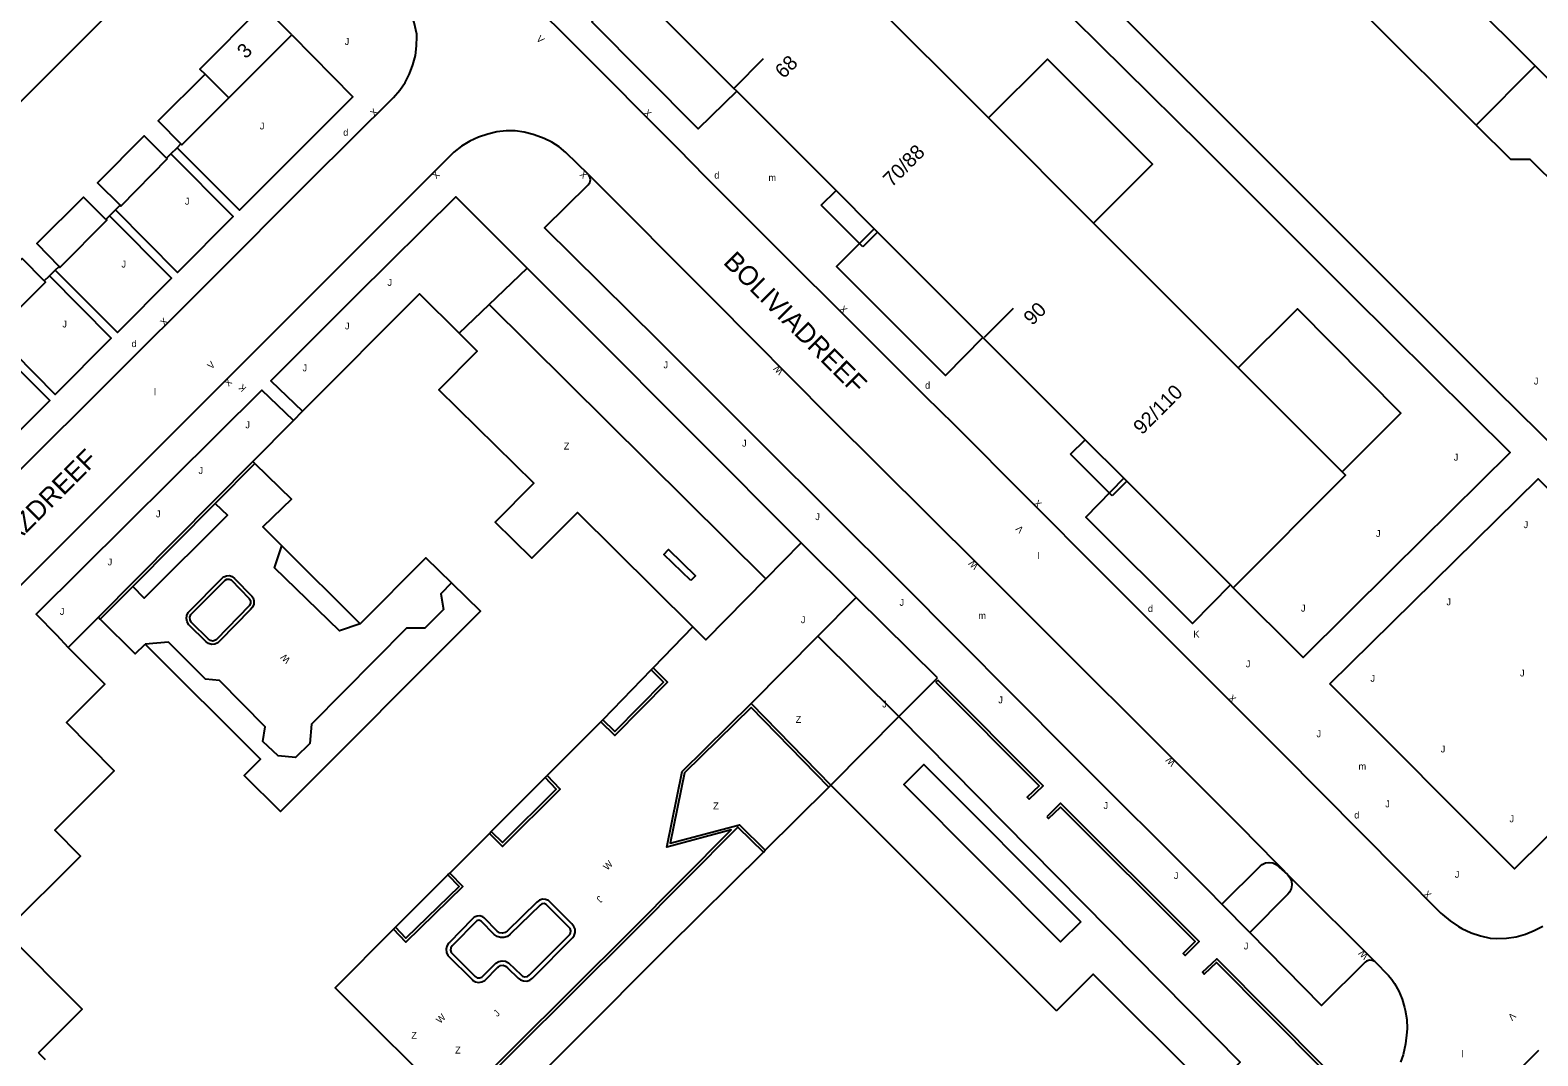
# Model space of a CAD drawing. Extents: x 134999 to 136502, y 457398 to 459002.
# Drawn here: x 135186.5 to 135296.2, y 458791 to 458865.7 of the extents above; entities that cross this region are included whole.
import ezdxf

# ---------------------------------------------------------------- set-up
doc = ezdxf.new("R2010")
doc.units = 0
for name, color, linetype in [('RI_DGTB_15', 7, 'Continuous'), ('RI_DGTB_19', 7, 'Continuous'), ('RI_DGTB_2', 7, 'Continuous'), ('RI_DGTB_29', 7, 'Continuous'), ('RI_DGTB_3', 7, 'Continuous'), ('RI_DGTB_30', 7, 'Continuous'), ('RI_DGTB_31', 7, 'Continuous'), ('RI_DGTB_32', 7, 'Continuous'), ('RI_DGTB_35', 7, 'Continuous'), ('RI_DGTB_36', 7, 'Continuous'), ('RI_DGTB_37', 7, 'Continuous'), ('RI_DGTB_4', 7, 'Continuous'), ('RI_DGTB_43', 7, 'Continuous'), ('RI_DGTB_48', 7, 'Continuous'), ('RI_DGTB_49', 7, 'Continuous'), ('RI_DGTB_53', 7, 'Continuous'), ('RI_DGTB_54', 7, 'Continuous'), ('RI_DGTB_55', 7, 'Continuous'), ('RI_DGTB_6', 7, 'Continuous'), ('RI_DGTB_7', 7, 'Continuous')]:
    doc.layers.add(name, color=color, linetype=linetype)

msp = doc.modelspace()

# ---------------------------------------------------------------- linework, layer by layer
at = {"layer": 'RI_DGTB_15'}
for p, q in [((135237.758, 458861.497), (135239.878, 458863.621)), ((135199.225, 458862.481), (135200.944, 458860.76)), ((135255.948, 458843.343), (135258.068, 458845.467))]:
    msp.add_line(p, q, dxfattribs=at)
at = {"layer": 'RI_DGTB_19'}
for p, q in [((135240.046, 458825.767), (135219.888, 458845.724)), ((135243.828, 458821.586), (135249.724, 458815.733))]:
    msp.add_line(p, q, dxfattribs=at)
for points in [[(135291.753, 458858.781), (135294.252, 458856.295), (135295.667, 458856.299), (135300, 458852), (135300.065, 458850.511), (135301.978, 458848.606)], [(135249.724, 458815.733), (135274.579, 458790.573), (135263.322, 458779.43), (135263.003, 458779.433)]]:
    msp.add_lwpolyline(points, dxfattribs=at)
at = {"layer": 'RI_DGTB_2'}
msp.add_lwpolyline([(135263.003, 458779.433), (135272.235, 458788.648), (135263.872, 458796.986), (135261.202, 458794.321)], dxfattribs=at)
at = {"layer": 'RI_DGTB_3'}
for p, q in [((135288.363, 458870.776), (135296.053, 458863.087)), ((135245.897, 458869.652), (135256.251, 458859.298)), ((135237.716, 458861.455), (135230.224, 458868.947)), ((135296.053, 458863.087), (135306.241, 458852.902)), ((135237.92, 458861.251), (135237.716, 458861.455)), ((135256.251, 458859.298), (135263.894, 458851.655)), ((135263.894, 458851.655), (135264.069, 458851.48)), ((135264.069, 458851.48), (135274.438, 458841.111)), ((135255.838, 458843.334), (135255.889, 458843.283)), ((135282, 458833.547), (135274.438, 458841.111)), ((135274.061, 458825.112), (135273.858, 458825.315)), ((135227.69, 458815.01), (135224.118, 458811.437)), ((135220.053, 458807.374), (135223.977, 458811.296)), ((135223.977, 458811.296), (135224.118, 458811.437)), ((135217.024, 458804.343), (135219.912, 458807.231)), ((135219.912, 458807.231), (135220.053, 458807.374)), ((135213.08, 458800.399), (135216.884, 458804.203)), ((135216.884, 458804.203), (135217.024, 458804.343)), ((135212.938, 458800.258), (135213.08, 458800.399)), ((135187.088, 458791.265), (135187.575, 458790.774))]:
    msp.add_line(p, q, dxfattribs=at)
for points in [[(135245.15, 458854.021), (135237.92, 458861.251)], [(135247.932, 458851.24), (135245.15, 458854.021)], [(135248.177, 458850.995), (135247.932, 458851.24)], [(135255.838, 458843.334), (135248.177, 458850.995)], [(135263.288, 458835.884), (135255.889, 458843.283)], [(135266.093, 458833.079), (135263.288, 458835.884)], [(135274.061, 458825.112), (135282.248, 458833.3), (135282, 458833.547)], [(135266.314, 458832.858), (135266.093, 458833.079)], [(135273.858, 458825.315), (135266.314, 458832.858)], [(135217.345, 458787.356), (135208.679, 458795.998), (135212.938, 458800.258)], [(135232.868, 458798.932), (135219.344, 458785.362), (135217.487, 458787.214)]]:
    msp.add_lwpolyline(points, dxfattribs=at)
at = {"layer": 'RI_DGTB_31'}
for points in [[(135231.831, 458819.281), (135232.876, 458818.232), (135229.043, 458814.366), (135228.03, 458815.361)], [(135231.692, 458819.137), (135232.594, 458818.232), (135229.041, 458814.648), (135228.169, 458815.504)], [(135219.912, 458807.231), (135220.877, 458806.286), (135225.057, 458810.439), (135224.118, 458811.437)], [(135220.053, 458807.374), (135220.876, 458806.567), (135224.778, 458810.444), (135223.977, 458811.296)], [(135217.024, 458804.343), (135217.985, 458803.354), (135213.823, 458799.31), (135212.938, 458800.258)], [(135216.884, 458804.203), (135217.702, 458803.358), (135213.83, 458799.596), (135213.08, 458800.399)]]:
    msp.add_lwpolyline(points, dxfattribs=at)
at = {"layer": 'RI_DGTB_32'}
msp.add_line((135238.971, 458816.674), (135244.767, 458810.737), dxfattribs=at)
for points in [[(135234.58, 458825.627), (135232.615, 458827.531), (135232.963, 458827.89), (135234.928, 458825.986), (135234.58, 458825.627)], [(135197.857, 458822.862), (135197.887, 458823.101), (135197.993, 458823.317), (135200.507, 458825.847), (135200.576, 458825.901), (135200.775, 458825.986), (135200.99, 458825.993), (135201.194, 458825.922), (135201.358, 458825.782), (135202.623, 458824.494), (135202.704, 458824.37), (135202.772, 458824.149), (135202.762, 458823.917), (135202.674, 458823.702), (135202.519, 458823.53), (135200.287, 458821.239), (135200.143, 458821.104), (135199.932, 458821.006), (135199.7, 458820.985), (135199.475, 458821.043), (135199.283, 458821.173), (135198.03, 458822.42), (135197.906, 458822.627), (135197.857, 458822.862)], [(135198.114, 458822.977), (135198.187, 458823.158), (135200.674, 458825.661), (135200.803, 458825.734), (135200.966, 458825.743), (135201.114, 458825.674), (135202.434, 458824.33), (135202.514, 458824.17), (135202.52, 458823.986), (135202.449, 458823.816), (135200.025, 458821.328), (135199.965, 458821.287), (135199.789, 458821.233), (135199.607, 458821.258), (135199.452, 458821.357), (135198.215, 458822.588), (135198.201, 458822.606), (135198.119, 458822.783), (135198.114, 458822.977)], [(135217.345, 458787.356), (135230.246, 458800.152), (135237.515, 458807.483), (135232.824, 458806.234), (135233.937, 458811.732), (135238.971, 458816.674)], [(135244.628, 458810.599), (135238.968, 458816.391), (135234.121, 458811.632), (135233.084, 458806.51), (135238.132, 458807.854), (135240.002, 458806.003)], [(135217.487, 458787.214), (135230.388, 458800.011), (135238.008, 458807.695), (135239.86, 458805.862)], [(135216.76, 458798.804), (135216.782, 458798.566), (135216.88, 458798.349), (135218.653, 458796.587), (135218.689, 458796.555), (135218.895, 458796.434), (135219.129, 458796.388), (135219.365, 458796.421), (135219.577, 458796.53), (135220.535, 458797.483), (135220.568, 458797.518), (135220.729, 458797.613), (135220.914, 458797.633), (135221.091, 458797.575), (135221.228, 458797.448), (135222.011, 458796.702), (135222.169, 458796.577), (135222.393, 458796.493), (135222.633, 458796.486), (135222.861, 458796.558), (135223.053, 458796.701), (135225.991, 458799.646), (135226.094, 458799.796), (135226.161, 458800.019), (135226.15, 458800.251), (135226.061, 458800.465), (135225.905, 458800.637), (135224.312, 458802.253), (135224.206, 458802.34), (135223.999, 458802.429), (135223.773, 458802.44), (135223.558, 458802.373), (135223.379, 458802.235), (135221.219, 458800.123), (135221.057, 458800.012), (135220.857, 458799.968), (135220.655, 458800.003), (135220.482, 458800.112), (135219.533, 458801.074), (135219.431, 458801.149), (135219.229, 458801.221), (135219.015, 458801.215), (135218.817, 458801.131), (135218.664, 458800.981), (135217.005, 458799.29), (135216.948, 458799.235), (135216.817, 458799.035), (135216.76, 458798.804)], [(135217.079, 458798.721), (135217.131, 458798.552), (135218.879, 458796.814), (135219.031, 458796.724), (135219.205, 458796.71), (135219.368, 458796.774), (135220.304, 458797.705), (135220.384, 458797.781), (135220.597, 458797.905), (135220.838, 458797.954), (135221.082, 458797.924), (135221.304, 458797.818), (135222.234, 458796.932), (135222.335, 458796.85), (135222.504, 458796.799), (135222.68, 458796.826), (135222.826, 458796.927), (135225.761, 458799.869), (135225.825, 458799.978), (135225.844, 458800.145), (135225.785, 458800.302), (135224.083, 458802.029), (135224.041, 458802.065), (135223.891, 458802.122), (135223.733, 458802.101), (135223.604, 458802.007), (135221.438, 458799.89), (135221.223, 458799.736), (135220.976, 458799.657), (135220.717, 458799.657), (135220.469, 458799.735), (135220.257, 458799.884), (135219.308, 458800.846), (135219.278, 458800.868), (135219.14, 458800.908), (135219.002, 458800.869), (135217.232, 458799.065), (135217.205, 458799.042), (135217.105, 458798.896), (135217.079, 458798.721)]]:
    msp.add_lwpolyline(points, dxfattribs=at)
at = {"layer": 'RI_DGTB_4'}
for p, q in [((135193.499, 458868.212), (135189.105, 458863.807)), ((135205.54, 458865.35), (135203.412, 458867.449)), ((135200.944, 458860.76), (135205.54, 458865.35)), ((135189.105, 458863.807), (135184.616, 458859.307)), ((135205.645, 458837.29), (135206.317, 458837.966)), ((135202.681, 458834.309), (135205.645, 458837.29)), ((135202.845, 458834.148), (135202.681, 458834.309)), ((135210.509, 458822.481), (135204.796, 458828.164)), ((135189.247, 458820.771), (135191.444, 458822.969)), ((135191.444, 458822.969), (135191.587, 458822.827)), ((135234.722, 458822.273), (135231.831, 458819.281)), ((135231.692, 458819.137), (135228.169, 458815.504)), ((135231.831, 458819.281), (135231.692, 458819.137)), ((135228.03, 458815.361), (135227.69, 458815.01)), ((135228.169, 458815.504), (135228.03, 458815.361)), ((135240.002, 458806.003), (135244.628, 458810.599)), ((135244.628, 458810.599), (135244.767, 458810.737)), ((135244.767, 458810.737), (135261.202, 458794.321)), ((135232.868, 458798.932), (135239.86, 458805.862)), ((135239.86, 458805.862), (135240.002, 458806.003))]:
    msp.add_line(p, q, dxfattribs=at)
for points in [[(135203.27, 458867.308), (135198.841, 458862.847), (135199.225, 458862.481)], [(135206.317, 458837.966), (135214.817, 458846.512), (135217.703, 458843.646)], [(135234.722, 458822.273), (135226.328, 458830.596), (135223.001, 458827.259), (135220.326, 458829.893), (135223.152, 458832.732), (135216.234, 458839.522), (135219.034, 458842.324), (135217.703, 458843.646)], [(135202.845, 458834.148), (135205.496, 458831.554), (135203.412, 458829.541), (135204.796, 458828.164)], [(135210.509, 458822.481), (135215.296, 458827.296), (135217.154, 458825.477)], [(135217.154, 458825.477), (135219.275, 458823.402), (135204.698, 458808.827), (135202.062, 458811.451), (135203.246, 458812.636), (135194.841, 458821.005)], [(135191.587, 458822.827), (135194.131, 458820.295), (135194.841, 458821.005)], [(135189.951, 458809.144), (135192.6, 458811.793), (135189.114, 458815.293), (135191.913, 458818.093), (135189.247, 458820.771)], [(135184.639, 458800.086), (135190.138, 458805.585), (135188.269, 458807.463), (135189.951, 458809.144)], [(135187.088, 458791.265), (135190.261, 458794.438), (135184.639, 458800.086)]]:
    msp.add_lwpolyline(points, dxfattribs=at)
at = {"layer": 'RI_DGTB_48'}
for p, q in [((135291.753, 458858.781), (135284.024, 458866.486)), ((135291.753, 458858.781), (135296.053, 458863.087)), ((135219.888, 458845.724), (135222.66, 458848.36)), ((135217.703, 458843.646), (135219.888, 458845.724)), ((135191.444, 458822.969), (135202.681, 458834.309)), ((135202.845, 458834.148), (135199.96, 458831.247)), ((135199.96, 458831.247), (135193.949, 458825.202)), ((135193.949, 458825.202), (135191.587, 458822.827)), ((135252.415, 458818.248), (135252.556, 458818.39))]:
    msp.add_line(p, q, dxfattribs=at)
for points in [[(135263.894, 458851.655), (135268.193, 458855.938), (135260.542, 458863.584), (135256.251, 458859.298)], [(135282, 458833.547), (135286.269, 458837.818), (135278.746, 458845.414), (135274.438, 458841.111)]]:
    msp.add_lwpolyline(points, dxfattribs=at)
at = {"layer": 'RI_DGTB_49'}
for q in [(135252.527, 458818.557), (135244.767, 458810.737)]:
    msp.add_line((135249.724, 458815.733), q, dxfattribs=at)
at = {"layer": 'RI_DGTB_53'}
for p, q in [((135246.611, 458824.4), (135242.621, 458828.384)), ((135252.527, 458818.557), (135246.611, 458824.4))]:
    msp.add_line(p, q, dxfattribs=at)
for points in [[(135242.621, 458828.384), (135227.021, 458844.012), (135222.66, 458848.36)], [(135309.678, 458819.627), (135294.54, 458804.658), (135281.101, 458818.125)], [(135252.415, 458818.248), (135259.945, 458810.686), (135259.071, 458809.857), (135259.209, 458809.712), (135260.231, 458810.681), (135252.556, 458818.39)], [(135260.49, 458808.447), (135260.63, 458808.304), (135261.496, 458809.15), (135271.293, 458799.356), (135270.423, 458798.48), (135270.565, 458798.339), (135271.576, 458799.356), (135261.498, 458809.431), (135260.49, 458808.447)], [(135273.246, 458802.085), (135276.055, 458804.881), (135276.162, 458804.964), (135276.41, 458805.081), (135276.68, 458805.121), (135276.95, 458805.082), (135277.198, 458804.967), (135277.402, 458804.785), (135278.013, 458804.233), (135278.192, 458804.015), (135278.303, 458803.756), (135278.337, 458803.476), (135278.292, 458803.198), (135278.171, 458802.944), (135278.053, 458802.798), (135275.268, 458800.026)], [(135257.572, 458773.993), (135260.937, 458770.636), (135261.061, 458770.759), (135261.112, 458770.708), (135280.522, 458790.12), (135272.859, 458797.834), (135271.96, 458796.987), (135271.823, 458797.133), (135272.864, 458798.113), (135280.805, 458790.12), (135261.245, 458770.575), (135247.534, 458756.865), (135245.504, 458758.897)]]:
    msp.add_lwpolyline(points, dxfattribs=at)
at = {"layer": 'RI_DGTB_54'}
for p, q in [((135197.173, 458857.129), (135197.453, 458857.407)), ((135196.406, 458856.372), (135196.732, 458856.694)), ((135196.732, 458856.694), (135197.173, 458857.129)), ((135192.687, 458852.608), (135193.029, 458852.95)), ((135191.994, 458851.915), (135192.248, 458852.169)), ((135192.248, 458852.169), (135192.687, 458852.608)), ((135187.501, 458847.453), (135187.883, 458847.821)), ((135187.883, 458847.821), (135188.307, 458848.23)), ((135188.307, 458848.23), (135188.581, 458848.495)), ((135275.268, 458800.026), (135273.246, 458802.085)), ((135296.293, 458791.419), (135293.015, 458788.142))]:
    msp.add_line(p, q, dxfattribs=at)
for points in [[(135180.372, 458910.298), (135189.799, 458900.884), (135197.377, 458893.37), (135199.478, 458891.21), (135208.149, 458882.535), (135215.191, 458875.439), (135216.799, 458873.888), (135226.078, 458864.647), (135233.665, 458857.063), (135235.632, 458855.04), (135251.637, 458839.052), (135253.729, 458837.015), (135264.451, 458826.236), (135277.549, 458813.142), (135289.193, 458801.432), (135289.299, 458801.33), (135289.855, 458800.863)], [(135320.319, 458830.28), (135311.552, 458821.422), (135301.025, 458831.815), (135293.254, 458839.459), (135260.543, 458872.19), (135253.283, 458879.412), (135253.119, 458879.664), (135252.853, 458880.182), (135252.66, 458880.733), (135252.544, 458881.304), (135251.932, 458893.173), (135253.864, 458893.131), (135256.444, 458893.139), (135258.369, 458893.2), (135260.29, 458893.34)], [(135185.488, 458833.418), (135199.525, 458847.416), (135206.897, 458854.794), (135212.936, 458860.779), (135213.39, 458861.312), (135213.781, 458861.892), (135214.102, 458862.514), (135214.351, 458863.168), (135214.524, 458863.847), (135214.618, 458864.54), (135214.632, 458865.24), (135214.624, 458865.405), (135214.427, 458866.245), (135214.154, 458867.063), (135213.806, 458867.852), (135213.386, 458868.606), (135213.003, 458869.176), (135212.741, 458869.482), (135210.931, 458871.331), (135208.796, 458873.389)], [(135260.605, 458868.361), (135271.704, 458857.371), (135282.681, 458846.399), (135294.225, 458834.944), (135285.596, 458826.424), (135279.165, 458820.029), (135274.061, 458825.112)], [(135237.92, 458861.251), (135235.111, 458858.518), (135227.377, 458866.306), (135229.038, 458868.014)], [(135205.54, 458865.35), (135209.983, 458860.83), (135201.726, 458852.578), (135197.173, 458857.129)], [(135227.127, 458855.176), (135225.473, 458856.799), (135224.995, 458857.199), (135224.469, 458857.534), (135223.905, 458857.799), (135223.717, 458857.869), (135223.096, 458858.109), (135222.45, 458858.273), (135221.789, 458858.358), (135221.123, 458858.364), (135220.461, 458858.29), (135219.796, 458858.132), (135219.126, 458857.907), (135218.486, 458857.607), (135217.884, 458857.237), (135217.328, 458856.801), (135217.05, 458856.542), (135182.052, 458821.585), (135173.792, 458813.466)], [(135192.687, 458852.608), (135197.206, 458848.053), (135201.264, 458852.138), (135196.732, 458856.694)], [(135273.246, 458802.085), (135272.24, 458803.11), (135262.182, 458813.142), (135249.909, 458825.469), (135239.781, 458835.557), (135232.203, 458843.14), (135223.937, 458851.308), (135227.097, 458854.436), (135227.217, 458854.6), (135227.266, 458854.797), (135227.235, 458854.998), (135227.127, 458855.176)], [(135227.127, 458855.176), (135236.256, 458846.039), (135244.684, 458837.559), (135255.541, 458826.754), (135274.589, 458807.735), (135278.419, 458803.83), (135284.379, 458797.905)], [(135222.66, 458848.36), (135217.461, 458853.568), (135210.217, 458846.381), (135204.012, 458840.176), (135206.317, 458837.966)], [(135188.307, 458848.23), (135192.828, 458843.698), (135196.77, 458847.65), (135192.248, 458852.169)], [(135255.838, 458843.334), (135253.109, 458840.56), (135245.174, 458848.492), (135247.932, 458851.24)], [(135183.801, 458843.721), (135188.303, 458839.171), (135192.373, 458843.27), (135187.883, 458847.821)], [(135179.509, 458839.332), (135183.976, 458834.835), (135187.911, 458838.749), (135183.349, 458843.272)], [(135205.645, 458837.29), (135203.352, 458839.49), (135186.927, 458823.18), (135188.39, 458821.693), (135189.247, 458820.771)], [(135273.858, 458825.315), (135271.093, 458822.506), (135263.345, 458830.254), (135266.093, 458833.079)], [(135281.101, 458818.125), (135296.263, 458833.042), (135309.678, 458819.627)], [(135289.855, 458800.863), (135290.458, 458800.461), (135290.717, 458800.314), (135291.378, 458800.003), (135292.068, 458799.766), (135292.781, 458799.606), (135293.269, 458799.578), (135293.968, 458799.605), (135294.66, 458799.711), (135295.334, 458799.896), (135295.983, 458800.157), (135296.598, 458800.49)], [(135284.379, 458797.905), (135284.188, 458797.991), (135283.978, 458798), (135283.781, 458797.93), (135283.672, 458797.847), (135280.494, 458794.704), (135275.268, 458800.026)], [(135284.379, 458797.905), (135285.369, 458796.881), (135285.602, 458796.6), (135285.804, 458796.315), (135286.123, 458795.759), (135286.369, 458795.169), (135286.54, 458794.552), (135286.586, 458794.362), (135286.695, 458793.698), (135286.724, 458793.025), (135286.711, 458792.754), (135286.62, 458791.926), (135286.449, 458791.11), (135286.247, 458790.585)]]:
    msp.add_lwpolyline(points, dxfattribs=at)
at = {"layer": 'RI_DGTB_55'}
for p, q in [((135240.046, 458825.767), (135242.621, 458828.384)), ((135243.828, 458821.586), (135246.611, 458824.4)), ((135238.971, 458816.674), (135243.828, 458821.586))]:
    msp.add_line(p, q, dxfattribs=at)
for points in [[(135199.96, 458831.247), (135200.848, 458830.383), (135194.777, 458824.361), (135193.949, 458825.202)], [(135210.509, 458822.481), (135208.991, 458821.962), (135204.275, 458826.562), (135204.796, 458828.164)], [(135240.046, 458825.767), (135235.659, 458821.307), (135234.722, 458822.273)], [(135217.154, 458825.477), (135216.378, 458824.678), (135216.578, 458823.526), (135215.218, 458822.16), (135213.885, 458822.166), (135206.953, 458815.175), (135206.845, 458813.785), (135205.787, 458812.747), (135204.542, 458812.885), (135203.415, 458813.917), (135203.59, 458814.988), (135200.254, 458818.37), (135199.244, 458818.449), (135196.544, 458821.159), (135194.841, 458821.005)]]:
    msp.add_lwpolyline(points, dxfattribs=at)
at = {"layer": 'RI_DGTB_6'}
for points in [[(135199.225, 458862.481), (135195.795, 458859.083), (135197.453, 458857.407)], [(135200.944, 458860.76), (135197.52, 458857.34), (135197.453, 458857.407)], [(135196.406, 458856.372), (135194.775, 458858.006), (135191.383, 458854.582), (135193.029, 458852.95)], [(135196.406, 458856.372), (135196.462, 458856.315), (135193.09, 458852.89), (135193.029, 458852.95)], [(135191.994, 458851.915), (135190.37, 458853.543), (135186.972, 458850.157), (135188.581, 458848.495)], [(135191.994, 458851.915), (135192.051, 458851.858), (135188.646, 458848.428), (135188.581, 458848.495)], [(135187.501, 458847.453), (135185.896, 458849.068), (135182.537, 458845.7), (135184.157, 458844.075)], [(135187.501, 458847.453), (135187.595, 458847.358), (135184.23, 458844.002), (135184.157, 458844.075)], [(135262.963, 458800.805), (135261.499, 458799.345), (135250.089, 458810.781), (135251.553, 458812.241), (135262.963, 458800.805)]]:
    msp.add_lwpolyline(points, dxfattribs=at)
at = {"layer": 'RI_DGTB_7'}
for p, q in [((135244.073, 458852.944), (135245.15, 458854.021)), ((135247.099, 458849.917), (135244.073, 458852.944)), ((135248.177, 458850.995), (135247.099, 458849.917)), ((135262.222, 458834.82), (135263.288, 458835.884)), ((135265.246, 458831.792), (135262.222, 458834.82)), ((135266.314, 458832.858), (135265.246, 458831.792))]:
    msp.add_line(p, q, dxfattribs=at)

# ---------------------------------------------------------------- texts
at = {"layer": 'RI_DGTB_29'}
for p in [(135209.272, 458858), (135236.286, 458854.89), (135193.861, 458842.623), (135251.633, 458839.595), (135267.854, 458823.342), (135282.876, 458808.318)]:
    msp.add_text('d', height=0.5, dxfattribs=at).set_placement(p)
at = {"layer": 'RI_DGTB_30'}
for s, height, rotation, p in [('V', 0.5, 315.03131, (135223.291, 458865.011)), ('X', 0.499, 44.91868, (135211.524, 458859.38)), ('X', 0.5, 315.03131, (135231.103, 458859.625)), ('X', 0.5, 224.86171, (135215.996, 458855.486)), ('X', 0.5, 135.00113, (135227.108, 458855.192)), ('X', 0.5, 315.03131, (135245.36, 458845.349)), ('X', 0.499, 44.91868, (135196.238, 458844.138)), ('V', 0.499, 44.91868, (135199.672, 458840.978)), ('W', 0.5, 135.00113, (135241.357, 458840.909)), ('X', 0.5, 224.86171, (135200.878, 458840.391)), ('K', 0.5, 135.00113, (135202.265, 458839.669)), ('X', 0.5, 314.89282, (135259.5, 458831.215)), ('V', 0.5, 135.1279, (135258.849, 458829.382)), ('W', 0.5, 135.1279, (135255.552, 458826.727)), ('W', 0.5, 135.02376, (135205.468, 458819.9)), ('X', 0.5, 314.89282, (135273.666, 458817.025)), ('W', 0.5, 135.1279, (135269.913, 458812.414)), ('W', 0.5, 45.24318, (135228.501, 458804.504)), ('X', 0.5, 314.89282, (135287.87, 458802.763)), ('W', 0.5, 135.1279, (135283.938, 458798.352)), ('W', 0.5, 44.74474, (135216.328, 458793.355)), ('V', 0.5, 224.94226, (135294.343, 458794.231))]:
    msp.add_text(s, height=height, rotation=rotation, dxfattribs=at).set_placement(p)
msp.add_text('K', height=0.5, dxfattribs=at).set_placement((135271.162, 458821.483))
at = {"layer": 'RI_DGTB_31'}
for p in [(135209.377, 458864.616), (135203.204, 458858.466), (135197.747, 458852.99), (135193.126, 458848.415), (135212.492, 458847.08), (135188.824, 458844.053), (135209.396, 458843.914), (135206.312, 458840.862), (135232.585, 458841.082), (135295.957, 458839.9), (135202.146, 458836.716), (135238.308, 458835.381), (135290.123, 458834.36), (135198.736, 458833.394), (135195.638, 458830.234), (135243.638, 458830.033), (135295.207, 458829.45), (135284.456, 458828.802), (135192.119, 458826.736), (135188.642, 458823.135), (135249.771, 458823.794), (135278.997, 458823.373), (135289.588, 458823.833), (135242.587, 458822.531), (135274.982, 458819.317), (135294.944, 458818.652), (135284.057, 458818.267), (135248.514, 458816.397), (135256.962, 458816.701), (135280.13, 458814.231), (135289.175, 458813.123), (135264.623, 458809.007), (135285.131, 458809.129), (135294.178, 458808.041), (135269.744, 458803.909), (135290.199, 458804), (135274.838, 458798.786)]:
    msp.add_text('J', height=0.5, dxfattribs=at).set_placement(p)
for rotation, p in [(224.86171, (135227.888, 458802.726)), (44.74474, (135220.488, 458793.85))]:
    msp.add_text('J', height=0.5, rotation=rotation, dxfattribs=at).set_placement(p)
at = {"layer": 'RI_DGTB_32'}
for p in [(135225.33, 458835.165), (135242.209, 458815.273), (135236.207, 458808.986), (135214.228, 458792.285), (135217.419, 458791.211)]:
    msp.add_text('Z', height=0.5, dxfattribs=at).set_placement(p)
at = {"layer": 'RI_DGTB_35'}
for s, rotation, p in [('3', 45.3905, (135202.182, 458863.554)), ('92/110', 45.0569, (135267.427, 458836.194))]:
    msp.add_text(s, height=1.054, rotation=rotation, dxfattribs=at).set_placement(p)
at = {"layer": 'RI_DGTB_36'}
for s, rotation, p in [('68', 45.0081, (135241.338, 458862.108)), ('70/88', 45.0569, (135249.205, 458854.223)), ('90', 45.0081, (135259.434, 458844.145))]:
    msp.add_text(s, height=1.054, rotation=rotation, dxfattribs=at).set_placement(p)
at = {"layer": 'RI_DGTB_37'}
for s, height, rotation, p in [('BOLIVIADREEF', 1.4, 315.04466, (135236.864, 458848.732)), ('LA PAZDREEF', 1.39999, 44.95226, (135182.438, 458825.295))]:
    msp.add_text(s, height=height, rotation=rotation, dxfattribs=at).set_placement(p)
at = {"layer": 'RI_DGTB_43'}
for s, p in [('m', (135240.23, 458854.705)), ('l', (135195.5, 458839.122)), ('l', (135259.822, 458827.191)), ('m', (135255.508, 458822.83)), ('m', (135283.188, 458811.861)), ('l', (135290.701, 458790.939))]:
    msp.add_text(s, height=0.5, dxfattribs=at).set_placement(p)

doc.saveas('drawing.dxf')
